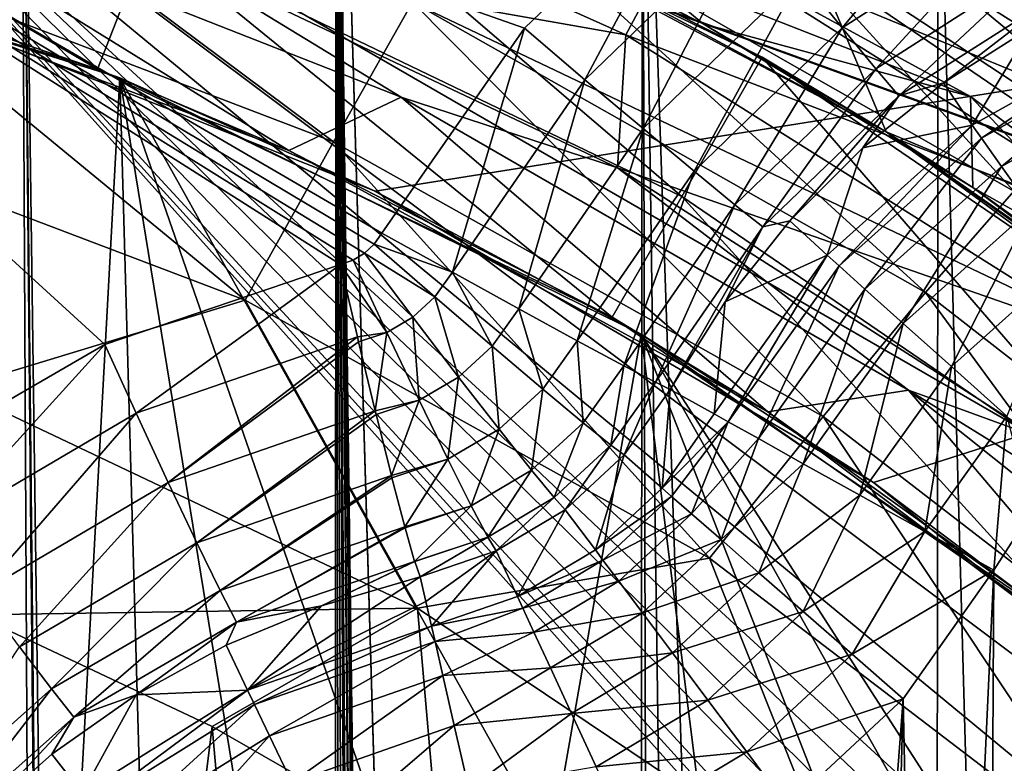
# Model space of a CAD drawing. Header units: metres. Extents: x -105 to 105, y -117 to 62.
# Tile 335 of 382: x 6.16 to 10.76, y 12.08 to 15.55. Entities that reach past the tile are written whole.
import ezdxf

# ---------------------------------------------------------------- set-up
doc = ezdxf.new("R2010")
doc.units = ezdxf.units.M
doc.layers.add('solid_509432_AD150_SW0001', color=7, linetype='CONTINUOUS')
doc.layers.add('solid_509432_AD150_SW0001_01', color=7, linetype='CONTINUOUS')

msp = doc.modelspace()

# ---------------------------------------------------------------- linework, layer by layer
at = {"layer": 'solid_509432_AD150_SW0001'}
for points in [[(90, 18.299999, -16.299999), (-53, -0.25, -16.299999), (-90, -0.25, -16.299999)], [(-90, 18.299999, -16.299999), (90, 18.299999, -16.299999), (-90, -0.25, -16.299999)]]:
    msp.add_3dface(points, dxfattribs=at)
at = {"layer": 'solid_509432_AD150_SW0001_01'}
for points in [[(1.560201, 19.454649, 71.878479), (0, -90.568039, 71.879997), (6.716792, -90.563103, 71.851799)], [(3.113525, 19.27993, 71.87394), (1.560201, 19.454649, 71.878479), (6.716792, -90.563103, 71.851799)], [(4.649279, 18.989752, 71.866493), (3.113525, 19.27993, 71.87394), (6.716792, -90.563103, 71.851799)], [(6.158848, 18.585764, 71.856293), (4.649279, 18.989752, 71.866493), (6.716792, -90.563103, 71.851799)], [(6.158848, 18.585764, 71.856293), (7.271198, -90.493584, 71.846954), (7.627426, -90.37117, 71.843636)], [(7.633742, 18.070267, 71.843575), (6.158848, 18.585764, 71.856293), (7.627426, -90.37117, 71.843636)], [(6.158848, 18.585764, 71.856293), (7.181343, -90.514397, 71.847771), (7.271198, -90.493584, 71.846954)], [(6.158848, 18.585764, 71.856293), (6.716792, -90.563103, 71.851799), (7.181343, -90.514397, 71.847771)], [(-47.909828, -0.25, -16.299999), (-53, -0.25, -16.299999), (90, 18.299999, -16.299999)], [(-42.814568, -0.25, -16.299999), (-47.909828, -0.25, -16.299999), (90, 18.299999, -16.299999)], [(-37.719303, -0.25, -16.299999), (-42.814568, -0.25, -16.299999), (90, 18.299999, -16.299999)], [(-32.624043, -0.25, -16.299999), (-37.719303, -0.25, -16.299999), (90, 18.299999, -16.299999)], [(-27.549141, -0.25, -16.299999), (-32.624043, -0.25, -16.299999), (90, 18.299999, -16.299999)], [(-23, -0.25, -16.299999), (-27.549141, -0.25, -16.299999), (90, 18.299999, -16.299999)], [(-22.841265, -0.250993, -16.299999), (-23, -0.25, -16.299999), (90, 18.299999, -16.299999)], [(-22.698387, -0.251749, -16.299999), (-22.841265, -0.250993, -16.299999), (90, 18.299999, -16.299999)], [(-10.890583, -0.25, -16.299999), (-22.698387, -0.251749, -16.299999), (90, 18.299999, -16.299999)], [(0, -0.25, -16.299999), (-10.890583, -0.25, -16.299999), (90, 18.299999, -16.299999)], [(10.890579, -0.25, -16.299999), (0, -0.25, -16.299999), (90, 18.299999, -16.299999)], [(7.633742, 18.070267, 71.843575), (7.627426, -90.37117, 71.843636), (7.795491, -90.288895, 71.842018)], [(7.633742, 18.070267, 71.843575), (9.022556, -88.007729, 71.829117), (9.022556, -28.755762, 71.829117)], [(9.065643, 17.446205, 71.828629), (7.633742, 18.070267, 71.843575), (9.022556, -28.755762, 71.829117)], [(7.633742, 18.070267, 71.843575), (8.98235, -88.533623, 71.829575), (9.022556, -88.007729, 71.829117)], [(7.633742, 18.070267, 71.843575), (8.979424, -88.551857, 71.829605), (8.98235, -88.533623, 71.829575)], [(7.633742, 18.070267, 71.843575), (8.859094, -89.033203, 71.830948), (8.979424, -88.551857, 71.829605)], [(7.633742, 18.070267, 71.843575), (8.663997, -89.454674, 71.833084), (8.859094, -89.033203, 71.830948)], [(7.633742, 18.070267, 71.843575), (8.615164, -89.533127, 71.833611), (8.663997, -89.454674, 71.833084)], [(7.633742, 18.070267, 71.843575), (8.384526, -89.830048, 71.83606), (8.615164, -89.533127, 71.833611)], [(7.633742, 18.070267, 71.843575), (8.252732, -89.962006, 71.837433), (8.384526, -89.830048, 71.83606)], [(7.633742, 18.070267, 71.843575), (8.034111, -90.139801, 71.839661), (8.252732, -89.962006, 71.837433)], [(7.633742, 18.070267, 71.843575), (7.795491, -90.288895, 71.842018), (8.034111, -90.139801, 71.839661)], [(7.714775, 14.424554, 2.10099), (7.655901, 14.404299, 2.099448), (2.711786, 17.542665, 1.969982)], [(6.555073, 14.031698, 2.070622), (2.711786, 17.542665, 1.969982), (7.655901, 14.404299, 2.099448)], [(7.768284, 14.45667, 2.102391), (7.714775, 14.424554, 2.10099), (2.711786, 17.542665, 1.969982)], [(7.813972, 14.49924, 2.103588), (7.768284, 14.45667, 2.102391), (2.711786, 17.542665, 1.969982)], [(7.849612, 14.550038, 2.104521), (7.813972, 14.49924, 2.103588), (2.711786, 17.542665, 1.969982)], [(8.514591, 15.506985, 2.121934), (7.849612, 14.550038, 2.104521), (2.711786, 17.542665, 1.969982)], [(9.354829, 16.313015, 2.143936), (8.514591, 15.506985, 2.121934), (2.711786, 17.542665, 1.969982)], [(6.555073, 14.031698, 2.070622), (5.550403, 13.449803, 2.044314), (2.711786, 17.542665, 1.969982)], [(9.178672, -26.460121, 71.827347), (9.065643, 17.446205, 71.828629), (9.022556, -28.755762, 71.829117)], [(10.412165, -22.032551, 71.812241), (10.446499, 16.71714, 71.81179), (9.065643, 17.446205, 71.828629)], [(9.644741, -24.204479, 71.821861), (10.412165, -22.032551, 71.812241), (9.065643, 17.446205, 71.828629)], [(9.178672, -26.460121, 71.827347), (9.644741, -24.204479, 71.821861), (9.065643, 17.446205, 71.828629)], [(9.874942, 15.804032, 46.700001), (12.313961, 14.141143, 46.700001), (12.016568, 17.402073, 46.700001)], [(56.523369, 17.273149, -13.4), (4.535146, 17.273149, -13.4), (53, -0.25, -13.4)], [(52.950596, -0.25, -13.4), (53, -0.25, -13.4), (4.535146, 17.273149, -13.4)], [(52.900997, -0.249998, -13.4), (52.950596, -0.25, -13.4), (4.535146, 17.273149, -13.4)], [(41.241299, -0.200349, -13.4), (52.900997, -0.249998, -13.4), (4.535146, 17.273149, -13.4)], [(34.703178, -0.138733, -13.4), (41.241299, -0.200349, -13.4), (4.535146, 17.273149, -13.4)], [(27.671181, -0.053889, -13.4), (34.703178, -0.138733, -13.4), (4.535146, 17.273149, -13.4)], [(25.500853, -0.025307, -13.4), (27.671181, -0.053889, -13.4), (4.535146, 17.273149, -13.4)], [(23.374996, 0.00235, -13.4), (25.500853, -0.025307, -13.4), (4.535146, 17.273149, -13.4)], [(22.756027, 0.002081, -13.4), (23.374996, 0.00235, -13.4), (4.535146, 17.273149, -13.4)], [(22.091089, -0.016663, -13.4), (22.756027, 0.002081, -13.4), (4.535146, 17.273149, -13.4)], [(21.366352, -0.05458, -13.4), (22.091089, -0.016663, -13.4), (4.535146, 17.273149, -13.4)], [(20.567993, -0.11237, -13.4), (21.366352, -0.05458, -13.4), (4.535146, 17.273149, -13.4)], [(20.325861, -0.121734, -13.4), (20.567993, -0.11237, -13.4), (4.535146, 17.273149, -13.4)], [(20.115334, -0.11237, -13.4), (20.325861, -0.121734, -13.4), (4.535146, 17.273149, -13.4)], [(4.535146, -0.11237, -13.4), (20.115334, -0.11237, -13.4), (4.535146, 17.273149, -13.4)], [(9.799389, 16.991014, 23.156494), (12.264682, 15.438186, 23.156494), (9.657463, 16.726107, 23.644501)], [(12.374805, 15.58847, 22.6145), (12.264682, 15.438186, 23.156494), (9.799389, 16.991014, 23.156494)], [(20.977657, 16.843361, 5.449319), (5.312888, 15.741001, 5.039123), (7.817541, 14.747072, 5.10471)], [(20.977657, 16.843361, 5.449319), (7.817541, 14.747072, 5.10471), (10.143833, 13.387584, 5.165626)], [(20.977657, 16.843361, 5.449319), (10.143833, 13.387584, 5.165626), (12.239046, 11.693393, 5.220491)], [(3.971971, 16.10247, 30.25), (6.52135, 15.316092, 30.25), (4.116577, 16.736179, 30.9)], [(6.52135, 15.316092, 30.25), (6.758844, 15.92115, 30.9), (4.116577, 16.736179, 30.9)], [(9.657463, 16.726107, 23.644501), (12.08705, 15.195767, 23.644501), (9.468493, 16.37339, 24.05481)], [(12.264682, 15.438186, 23.156494), (12.08705, 15.195767, 23.644501), (9.657463, 16.726107, 23.644501)], [(10.412165, -22.032551, 71.812241), (11.466784, -19.984238, 71.797813), (10.446499, 16.71714, 71.81179)], [(11.466784, -19.984238, 71.797813), (11.76857, 15.887227, 71.793434), (10.446499, 16.71714, 71.81179)], [(5.426307, 16.616261, 67.504913), (7.62264, 14.976953, 68.090065), (5.173686, 15.912693, 68.090065)], [(5.426307, 16.616261, 67.504913), (7.992754, 15.627878, 67.504913), (7.62264, 14.976953, 68.090065)], [(6.758844, 15.92115, 36.150002), (9.249976, 14.721484, 36.150002), (7.032841, 16.61931, 36.900002)], [(7.032841, 16.61931, 36.900002), (9.625024, 15.370975, 36.900002), (7.744907, 16.32325, 41.200001)], [(9.249976, 14.721484, 36.150002), (9.625024, 15.370975, 36.900002), (7.032841, 16.61931, 36.900002)], [(6.549634, 16.570032, 24.567322), (8.987995, 15.476523, 24.567322), (6.84023, 15.854606, 24.644537)], [(9.241664, 15.950006, 24.367479), (8.987995, 15.476523, 24.567322), (6.549634, 16.570032, 24.567322)], [(10.596581, 15.188556, 44.599998), (8.037219, 16.191874, 44.950001), (8.142098, 16.528803, 44.599998)], [(9.349907, 15.526816, 43.349998), (8.142098, 16.528803, 43.700001), (8.037219, 16.191874, 43.349998)], [(10.596581, 15.188556, 43.700001), (10.596581, 15.188556, 44.599998), (8.142098, 16.528803, 44.599998)], [(8.142098, 16.528803, 43.700001), (10.596581, 15.188556, 43.700001), (8.142098, 16.528803, 44.599998)], [(9.349907, 15.526816, 43.349998), (10.596581, 15.188556, 43.700001), (8.142098, 16.528803, 43.700001)], [(9.468493, 16.37339, 24.05481), (11.850541, 14.872995, 24.05481), (9.241664, 15.950006, 24.367479)], [(12.08705, 15.195767, 23.644501), (11.850541, 14.872995, 24.05481), (9.468493, 16.37339, 24.05481)], [(8.037219, 16.191874, 43.349998), (7.744907, 16.32325, 41.200001), (10.203392, 15.023397, 41.200001)], [(9.625024, 15.370975, 36.900002), (10.203392, 15.023397, 41.200001), (7.744907, 16.32325, 41.200001)], [(7.744944, 16.323233, 46.200001), (10.203322, 15.02344, 46.200001), (9.874942, 15.804032, 46.700001)], [(9.349907, 15.526816, 44.950001), (10.203322, 15.02344, 46.200001), (7.744944, 16.323233, 46.200001)], [(8.037219, 16.191874, 44.950001), (9.349907, 15.526816, 44.950001), (7.744944, 16.323233, 46.200001)], [(8.797491, 15.266515, 2.082825), (8.514591, 15.506985, 2.121934), (9.354829, 16.313015, 2.143936)], [(9.582386, 16.026787, 2.104793), (8.797491, 15.266515, 2.082825), (9.354829, 16.313015, 2.143936)], [(9.998055, 15.508104, 1.756806), (9.803177, 15.749505, 1.973017), (10.664214, 16.302473, 1.998682)], [(10.808034, 16.027571, 1.782491), (9.998055, 15.508104, 1.756806), (10.664214, 16.302473, 1.998682)], [(12.048242, 14.436134, 65.968987), (9.644455, 16.013882, 65.968987), (9.877193, 16.242016, 65.073494)], [(12.332382, 14.612059, 65.073494), (9.877193, 16.242016, 65.073494), (11.055873, 15.688563, 64.141678)], [(12.048242, 14.436134, 65.968987), (9.877193, 16.242016, 65.073494), (12.332382, 14.612059, 65.073494)], [(7.415138, 14.93694, 24.711823), (5.028978, 15.826935, 24.711823), (5.393326, 16.184732, 24.648998)], [(6.84023, 15.854606, 24.644537), (7.939051, 15.18561, 24.648998), (5.393326, 16.184732, 24.648998)], [(7.415138, 14.93694, 24.711823), (5.393326, 16.184732, 24.648998), (7.939051, 15.18561, 24.648998)], [(10.596581, 15.188556, 44.599998), (9.349907, 15.526816, 44.950001), (8.037219, 16.191874, 44.950001)], [(9.349907, 15.526816, 43.349998), (8.037219, 16.191874, 43.349998), (10.203392, 15.023397, 41.200001)], [(8.313517, 16.164839, 66.789299), (10.386692, 14.274139, 67.504913), (7.992754, 15.627878, 67.504913)], [(10.799475, 14.747008, 66.789299), (10.386692, 14.274139, 67.504913), (8.313517, 16.164839, 66.789299)], [(10.799475, 14.747008, 66.789299), (8.313517, 16.164839, 66.789299), (9.644455, 16.013882, 65.968987)], [(3.971971, 16.10247, 30.25), (5.028978, 15.826935, 24.711823), (6.52135, 15.316092, 30.25)], [(4.037329, 16.087421, 3.6), (6.625394, 15.274879, 3.6), (5.312888, 15.741001, 5.039123)], [(6.343625, 10.094157, 3.6), (6.625394, 15.274879, 3.6), (4.037329, 16.087421, 3.6)], [(6.087182, 9.417974, 3.6), (6.343625, 10.094157, 3.6), (4.037329, 16.087421, 3.6)], [(9.068473, 15.038048, 1.951042), (8.797491, 15.266515, 2.082825), (9.582386, 16.026787, 2.104793)], [(9.803177, 15.749505, 1.973017), (9.068473, 15.038048, 1.951042), (9.582386, 16.026787, 2.104793)], [(10.799475, 14.747008, 66.789299), (9.644455, 16.013882, 65.968987), (12.048242, 14.436134, 65.968987)], [(10.154633, 15.317927, 1.469902), (9.998055, 15.508104, 1.756806), (10.808034, 16.027571, 1.782491)], [(10.924619, 15.810541, 1.495611), (10.154633, 15.317927, 1.469902), (10.808034, 16.027571, 1.782491)], [(5.173686, 15.912693, 68.090065), (7.211301, 14.237926, 68.523697), (4.893108, 15.116075, 68.523697)], [(5.173686, 15.912693, 68.090065), (7.62264, 14.976953, 68.090065), (7.211301, 14.237926, 68.523697)], [(6.52135, 15.316092, 30.25), (8.925, 14.158553, 30.25), (6.758844, 15.92115, 30.9)], [(9.249976, 14.721484, 30.9), (9.249976, 14.721484, 36.150002), (6.758844, 15.92115, 36.150002)], [(6.758844, 15.92115, 30.9), (9.249976, 14.721484, 30.9), (6.758844, 15.92115, 36.150002)], [(8.925, 14.158553, 30.25), (9.249976, 14.721484, 30.9), (6.758844, 15.92115, 30.9)], [(9.241664, 15.950006, 24.367479), (11.566647, 14.485555, 24.367479), (8.987995, 15.476523, 24.567322)], [(11.850541, 14.872995, 24.05481), (11.566647, 14.485555, 24.367479), (9.241664, 15.950006, 24.367479)], [(6.52135, 15.316092, 30.25), (5.028978, 15.826935, 24.711823), (7.415138, 14.93694, 24.711823)], [(6.84023, 15.854606, 24.644537), (8.949389, 14.854803, 24.644537), (7.939051, 15.18561, 24.648998)], [(8.987995, 15.476523, 24.567322), (8.949389, 14.854803, 24.644537), (6.84023, 15.854606, 24.644537)], [(10.203322, 15.02344, 46.200001), (12.313961, 14.141143, 46.700001), (9.874942, 15.804032, 46.700001)], [(10.26296, 15.191061, 1.130537), (10.154633, 15.317927, 1.469902), (10.924619, 15.810541, 1.495611)], [(11.006559, 15.66518, 1.156276), (10.26296, 15.191061, 1.130537), (10.924619, 15.810541, 1.495611)], [(6.625394, 15.274879, 3.6), (7.817541, 14.747072, 5.10471), (5.312888, 15.741001, 5.039123)], [(9.306756, 14.839394, 1.73482), (9.068473, 15.038048, 1.951042), (9.803177, 15.749505, 1.973017)], [(9.998055, 15.508104, 1.756806), (9.306756, 14.839394, 1.73482), (9.803177, 15.749505, 1.973017)], [(11.006559, 15.66518, 1.156276), (10.470681, 15.251592, 0.767616), (10.26296, 15.191061, 1.130537)], [(11.006559, 15.66518, 1.156276), (10.878675, 15.510654, 0.781964), (10.470681, 15.251592, 0.767616)], [(7.992754, 15.627878, 67.504913), (9.909418, 13.694908, 68.090065), (7.62264, 14.976953, 68.090065)], [(7.992754, 15.627878, 67.504913), (10.386692, 14.274139, 67.504913), (9.909418, 13.694908, 68.090065)], [(8.178223, 14.367799, 2.065538), (7.849612, 14.550038, 2.104521), (8.514591, 15.506985, 2.121934)], [(8.797491, 15.266515, 2.082825), (8.178223, 14.367799, 2.065538), (8.514591, 15.506985, 2.121934)], [(9.497195, 14.683178, 1.447901), (9.306756, 14.839394, 1.73482), (9.998055, 15.508104, 1.756806)], [(9.349907, 15.526816, 44.950001), (10.607891, 14.763473, 44.950001), (10.203322, 15.02344, 46.200001)], [(10.596581, 15.188556, 44.599998), (10.607891, 14.763473, 44.950001), (9.349907, 15.526816, 44.950001)], [(10.607891, 14.763473, 43.349998), (10.596581, 15.188556, 43.700001), (9.349907, 15.526816, 43.349998)], [(10.607891, 14.763473, 43.349998), (9.349907, 15.526816, 43.349998), (10.203392, 15.023397, 41.200001)], [(10.154633, 15.317927, 1.469902), (9.497195, 14.683178, 1.447901), (9.998055, 15.508104, 1.756806)], [(10.470681, 15.251592, 0.767616), (10.878675, 15.510654, 0.781964), (10.605268, 15.054166, -2.267689)], [(10.878675, 15.510654, 0.781964), (11.39894, 15.497602, -2.267689), (10.605268, 15.054166, -2.267689)], [(10.648559, 14.993532, -2.630746), (10.605268, 15.054166, -2.267689), (11.39894, 15.497602, -2.267689)], [(11.427883, 15.428951, -2.630746), (10.648559, 14.993532, -2.630746), (11.39894, 15.497602, -2.267689)], [(8.987995, 15.476523, 24.567322), (11.24916, 14.052269, 24.567322), (8.949389, 14.854803, 24.644537)], [(11.566647, 14.485555, 24.367479), (11.24916, 14.052269, 24.567322), (8.987995, 15.476523, 24.567322)], [(10.742841, 14.861476, -2.96602), (10.648559, 14.993532, -2.630746), (11.427883, 15.428951, -2.630746)], [(11.490918, 15.279436, -2.96602), (10.742841, 14.861476, -2.96602), (11.427883, 15.428951, -2.630746)], [(9.249976, 14.721484, 36.150002), (11.534538, 13.163901, 36.150002), (9.625024, 15.370975, 36.900002)], [(9.625024, 15.370975, 36.900002), (12.002147, 13.750282, 36.900002), (10.203392, 15.023397, 41.200001)], [(11.534538, 13.163901, 36.150002), (12.002147, 13.750282, 36.900002), (9.625024, 15.370975, 36.900002)], [(6.52135, 15.316092, 30.25), (7.415138, 14.93694, 24.711823), (8.925, 14.158553, 30.25)], [(9.627688, 14.579329, 1.10852), (9.497195, 14.683178, 1.447901), (10.154633, 15.317927, 1.469902)], [(10.26296, 15.191061, 1.130537), (9.627688, 14.579329, 1.10852), (10.154633, 15.317927, 1.469902)], [(6.343625, 10.094157, 3.6), (6.754485, 10.689383, 3.6), (6.625394, 15.274879, 3.6)], [(6.625394, 15.274879, 3.6), (9.060284, 14.079653, 3.6), (7.817541, 14.747072, 5.10471)], [(8.638337, 11.67812, 3.6), (9.060284, 14.079653, 3.6), (6.625394, 15.274879, 3.6)], [(7.936197, 11.505054, 3.6), (8.638337, 11.67812, 3.6), (6.625394, 15.274879, 3.6)], [(7.29579, 11.16894, 3.6), (7.936197, 11.505054, 3.6), (6.625394, 15.274879, 3.6)], [(6.754485, 10.689383, 3.6), (7.29579, 11.16894, 3.6), (6.625394, 15.274879, 3.6)], [(8.488774, 14.196959, 1.93374), (8.178223, 14.367799, 2.065538), (8.797491, 15.266515, 2.082825)], [(9.068473, 15.038048, 1.951042), (8.488774, 14.196959, 1.93374), (8.797491, 15.266515, 2.082825)], [(10.882218, 14.666258, -3.250977), (10.742841, 14.861476, -2.96602), (11.490918, 15.279436, -2.96602)], [(10.094006, 14.949209, 0.754363), (10.470681, 15.251592, 0.767616), (10.605268, 15.054166, -2.267689)], [(10.26296, 15.191061, 1.130537), (10.470681, 15.251592, 0.767616), (10.094006, 14.949209, 0.754363)], [(9.650484, 13.716347, 24.711823), (7.415138, 14.93694, 24.711823), (7.939051, 15.18561, 24.648998)], [(8.949389, 14.854803, 24.644537), (10.307431, 13.818225, 24.648998), (7.939051, 15.18561, 24.648998)], [(9.650484, 13.716347, 24.711823), (7.939051, 15.18561, 24.648998), (10.307431, 13.818225, 24.648998)], [(10.26296, 15.191061, 1.130537), (9.753213, 14.607285, 0.742371), (9.627688, 14.579329, 1.10852)], [(10.26296, 15.191061, 1.130537), (10.094006, 14.949209, 0.754363), (9.753213, 14.607285, 0.742371)], [(12.835219, 13.512736, 44.599998), (10.607891, 14.763473, 44.950001), (10.596581, 15.188556, 44.599998)], [(12.835219, 13.512736, 43.700001), (12.835219, 13.512736, 44.599998), (10.596581, 15.188556, 44.599998)], [(10.596581, 15.188556, 43.700001), (12.835219, 13.512736, 43.700001), (10.596581, 15.188556, 44.599998)], [(11.80384, 13.90631, 43.349998), (12.835219, 13.512736, 43.700001), (10.596581, 15.188556, 43.700001)], [(11.80384, 13.90631, 43.349998), (10.596581, 15.188556, 43.700001), (10.607891, 14.763473, 43.349998)], [(4.893108, 15.116075, 68.523697), (7.211301, 14.237926, 68.523697), (5.853541, 13.826371, 68.790207)], [(8.7612, 14.048557, 1.717497), (8.488774, 14.196959, 1.93374), (9.068473, 15.038048, 1.951042)], [(9.306756, 14.839394, 1.73482), (8.7612, 14.048557, 1.717497), (9.068473, 15.038048, 1.951042)], [(10.094006, 14.949209, 0.754363), (10.605268, 15.054166, -2.267689), (9.928132, 14.447507, -2.267689)], [(9.983663, 14.39784, -2.630746), (9.928132, 14.447507, -2.267689), (10.605268, 15.054166, -2.267689)], [(10.648559, 14.993532, -2.630746), (9.983663, 14.39784, -2.630746), (10.605268, 15.054166, -2.267689)], [(10.104605, 14.289668, -2.96602), (9.983663, 14.39784, -2.630746), (10.648559, 14.993532, -2.630746)], [(10.742841, 14.861476, -2.96602), (10.104605, 14.289668, -2.96602), (10.648559, 14.993532, -2.630746)], [(10.203322, 15.02344, 46.200001), (12.448967, 13.382837, 46.200001), (12.313961, 14.141143, 46.700001)], [(11.80384, 13.90631, 44.950001), (12.448967, 13.382837, 46.200001), (10.203322, 15.02344, 46.200001)], [(10.607891, 14.763473, 44.950001), (11.80384, 13.90631, 44.950001), (10.203322, 15.02344, 46.200001)], [(10.607891, 14.763473, 43.349998), (10.203392, 15.023397, 41.200001), (12.448928, 13.382871, 41.200001)], [(12.002147, 13.750282, 36.900002), (12.448928, 13.382871, 41.200001), (10.203392, 15.023397, 41.200001)], [(7.62264, 14.976953, 68.090065), (9.378471, 13.034373, 68.523697), (7.211301, 14.237926, 68.523697)], [(7.62264, 14.976953, 68.090065), (9.909418, 13.694908, 68.090065), (9.378471, 13.034373, 68.523697)], [(9.753213, 14.607285, 0.742371), (10.094006, 14.949209, 0.754363), (9.928132, 14.447507, -2.267689)], [(8.925, 14.158553, 30.25), (7.415138, 14.93694, 24.711823), (9.650484, 13.716347, 24.711823)], [(8.949389, 14.854803, 24.644537), (10.915544, 13.59697, 24.644537), (10.307431, 13.818225, 24.648998)], [(11.24916, 14.052269, 24.567322), (10.915544, 13.59697, 24.644537), (8.949389, 14.854803, 24.644537)], [(10.283392, 14.129759, -3.250977), (10.104605, 14.289668, -2.96602), (10.742841, 14.861476, -2.96602)], [(10.882218, 14.666258, -3.250977), (10.283392, 14.129759, -3.250977), (10.742841, 14.861476, -2.96602)], [(8.978185, 13.932029, 1.43055), (8.7612, 14.048557, 1.717497), (9.306756, 14.839394, 1.73482)], [(9.497195, 14.683178, 1.447901), (8.978185, 13.932029, 1.43055), (9.306756, 14.839394, 1.73482)], [(12.835219, 13.512736, 44.599998), (11.80384, 13.90631, 44.950001), (10.607891, 14.763473, 44.950001)], [(11.80384, 13.90631, 43.349998), (10.607891, 14.763473, 43.349998), (12.448928, 13.382871, 41.200001)], [(9.060284, 14.079653, 3.6), (10.143833, 13.387584, 5.165626), (7.817541, 14.747072, 5.10471)], [(8.925, 14.158553, 30.25), (11.129282, 12.655701, 30.25), (9.249976, 14.721484, 30.9)], [(11.534538, 13.163901, 30.9), (11.534538, 13.163901, 36.150002), (9.249976, 14.721484, 36.150002)], [(9.249976, 14.721484, 30.9), (11.534538, 13.163901, 30.9), (9.249976, 14.721484, 36.150002)], [(11.129282, 12.655701, 30.25), (11.534538, 13.163901, 30.9), (9.249976, 14.721484, 30.9)], [(10.799475, 14.747008, 66.789299), (12.556452, 12.584261, 67.504913), (10.386692, 14.274139, 67.504913)], [(9.125937, 13.854777, 1.091138), (8.978185, 13.932029, 1.43055), (9.497195, 14.683178, 1.447901)], [(9.627688, 14.579329, 1.10852), (9.125937, 13.854777, 1.091138), (9.497195, 14.683178, 1.447901)], [(10.509001, 13.927973, -3.468048), (10.283392, 14.129759, -3.250977), (10.882218, 14.666258, -3.250977)], [(11.058095, 14.419917, -3.468048), (10.509001, 13.927973, -3.468048), (10.882218, 14.666258, -3.250977)], [(9.627688, 14.579329, 1.10852), (9.194928, 13.821765, 0.722723), (9.125937, 13.854777, 1.091138)], [(9.627688, 14.579329, 1.10852), (9.452245, 14.229841, 0.731771), (9.194928, 13.821765, 0.722723)], [(9.452245, 14.229841, 0.731771), (9.753213, 14.607285, 0.742371), (9.928132, 14.447507, -2.267689)], [(9.627688, 14.579329, 1.10852), (9.753213, 14.607285, 0.742371), (9.452245, 14.229841, 0.731771)], [(8.178223, 14.367799, 2.065538), (7.813972, 14.49924, 2.103588), (7.849612, 14.550038, 2.104521)], [(8.097104, 14.253546, 2.06361), (7.768284, 14.45667, 2.102391), (7.813972, 14.49924, 2.103588)], [(8.097104, 14.253546, 2.06361), (7.813972, 14.49924, 2.103588), (8.178223, 14.367799, 2.065538)], [(7.993747, 14.158602, 2.061153), (7.714775, 14.424554, 2.10099), (7.768284, 14.45667, 2.102391)], [(8.097104, 14.253546, 2.06361), (7.993747, 14.158602, 2.061153), (7.768284, 14.45667, 2.102391)], [(9.452245, 14.229841, 0.731771), (9.928132, 14.447507, -2.267689), (9.400481, 13.707146, -2.267689)], [(9.46555, 13.670861, -2.630746), (9.400481, 13.707146, -2.267689), (9.928132, 14.447507, -2.267689)], [(9.983663, 14.39784, -2.630746), (9.46555, 13.670861, -2.630746), (9.928132, 14.447507, -2.267689)], [(6.702543, 13.710313, 2.032268), (6.555073, 14.031698, 2.070622), (7.655901, 14.404299, 2.099448)], [(7.734736, 14.06717, 2.061051), (6.702543, 13.710313, 2.032268), (7.655901, 14.404299, 2.099448)], [(7.873012, 14.087445, 2.058283), (7.655901, 14.404299, 2.099448), (7.714775, 14.424554, 2.10099)], [(7.873012, 14.087445, 2.058283), (7.734736, 14.06717, 2.061051), (7.655901, 14.404299, 2.099448)], [(7.993747, 14.158602, 2.061153), (7.873012, 14.087445, 2.058283), (7.714775, 14.424554, 2.10099)], [(9.983663, 14.39784, -2.630746), (9.607266, 13.591839, -2.96602), (9.46555, 13.670861, -2.630746)], [(10.104605, 14.289668, -2.96602), (9.607266, 13.591839, -2.96602), (9.983663, 14.39784, -2.630746)], [(10.767519, 13.696751, -3.603846), (10.509001, 13.927973, -3.468048), (11.058095, 14.419917, -3.468048)], [(8.097104, 14.253546, 2.06361), (8.178223, 14.367799, 2.065538), (8.364896, 14.023445, 1.931439)], [(8.364896, 14.023445, 1.931439), (8.178223, 14.367799, 2.065538), (8.488774, 14.196959, 1.93374)], [(8.097104, 14.253546, 2.06361), (8.207511, 13.879263, 1.928285), (7.993747, 14.158602, 2.061153)], [(8.097104, 14.253546, 2.06361), (8.364896, 14.023445, 1.931439), (8.207511, 13.879263, 1.928285)], [(10.104605, 14.289668, -2.96602), (9.816764, 13.475019, -3.250977), (9.607266, 13.591839, -2.96602)], [(10.283392, 14.129759, -3.250977), (9.816764, 13.475019, -3.250977), (10.104605, 14.289668, -2.96602)], [(10.386692, 14.274139, 67.504913), (11.985366, 12.093836, 68.090065), (9.909418, 13.694908, 68.090065)], [(10.386692, 14.274139, 67.504913), (12.556452, 12.584261, 67.504913), (11.985366, 12.093836, 68.090065)], [(7.211301, 14.237926, 68.523697), (8.015738, 12.800318, 68.790207), (5.853541, 13.826371, 68.790207)], [(7.211301, 14.237926, 68.523697), (9.378471, 13.034373, 68.523697), (8.015738, 12.800318, 68.790207)], [(9.452245, 14.229841, 0.731771), (9.400481, 13.707146, -2.267689), (9.194928, 13.821765, 0.722723)], [(7.993747, 14.158602, 2.061153), (8.023777, 13.771368, 1.924603), (7.873012, 14.087445, 2.058283)], [(7.993747, 14.158602, 2.061153), (8.207511, 13.879263, 1.928285), (8.023777, 13.771368, 1.924603)], [(8.364896, 14.023445, 1.931439), (8.488774, 14.196959, 1.93374), (8.600363, 13.823394, 1.715424)], [(8.600363, 13.823394, 1.715424), (8.488774, 14.196959, 1.93374), (8.7612, 14.048557, 1.717497)], [(8.925, 14.158553, 30.25), (9.650484, 13.716347, 24.711823), (11.129282, 12.655701, 30.25)], [(10.283392, 14.129759, -3.250977), (10.081125, 13.327608, -3.468048), (9.816764, 13.475019, -3.250977)], [(10.509001, 13.927973, -3.468048), (10.081125, 13.327608, -3.468048), (10.283392, 14.129759, -3.250977)], [(6.852183, 13.38779, 1.901102), (6.702543, 13.710313, 2.032268), (7.734736, 14.06717, 2.061051)], [(7.740438, 14.043141, 2.055131), (6.852183, 13.38779, 1.901102), (7.734736, 14.06717, 2.061051)], [(7.873012, 14.087445, 2.058283), (7.740438, 14.043141, 2.055131), (7.734736, 14.06717, 2.061051)], [(7.873012, 14.087445, 2.058283), (7.817973, 13.721498, 1.929888), (7.740438, 14.043141, 2.055131)], [(7.873012, 14.087445, 2.058283), (8.023777, 13.771368, 1.924603), (7.817973, 13.721498, 1.929888)], [(8.638337, 11.67812, 3.6), (9.361663, 11.67812, 3.6), (9.060284, 14.079653, 3.6)], [(9.060284, 14.079653, 3.6), (11.286004, 12.529267, 3.6), (10.143833, 13.387584, 5.165626)], [(11.245516, 10.689383, 3.6), (11.286004, 12.529267, 3.6), (9.060284, 14.079653, 3.6)], [(10.70421, 11.16894, 3.6), (11.245516, 10.689383, 3.6), (9.060284, 14.079653, 3.6)], [(10.063803, 11.505054, 3.6), (10.70421, 11.16894, 3.6), (9.060284, 14.079653, 3.6)], [(9.361663, 11.67812, 3.6), (10.063803, 11.505054, 3.6), (9.060284, 14.079653, 3.6)], [(5.761894, 13.158035, 2.006069), (5.550403, 13.449803, 2.044314), (6.555073, 14.031698, 2.070622)], [(6.702543, 13.710313, 2.032268), (5.761894, 13.158035, 2.006069), (6.555073, 14.031698, 2.070622)], [(7.740438, 14.043141, 2.055131), (7.817973, 13.721498, 1.929888), (6.852183, 13.38779, 1.901102)], [(8.364896, 14.023445, 1.931439), (8.396143, 13.636205, 1.712136), (8.207511, 13.879263, 1.928285)], [(8.364896, 14.023445, 1.931439), (8.600363, 13.823394, 1.715424), (8.396143, 13.636205, 1.712136)], [(8.600363, 13.823394, 1.715424), (8.7612, 14.048557, 1.717497), (8.78863, 13.66603, 1.429209)], [(8.78863, 13.66603, 1.429209), (8.7612, 14.048557, 1.717497), (8.978185, 13.932029, 1.43055)], [(8.78863, 13.66603, 1.429209), (8.978185, 13.932029, 1.43055), (8.917808, 13.561294, 1.090873)], [(8.917808, 13.561294, 1.090873), (8.978185, 13.932029, 1.43055), (9.125937, 13.854777, 1.091138)], [(10.509001, 13.927973, -3.468048), (10.384049, 13.158693, -3.603846), (10.081125, 13.327608, -3.468048)], [(10.767519, 13.696751, -3.603846), (10.384049, 13.158693, -3.603846), (10.509001, 13.927973, -3.468048)], [(8.207511, 13.879263, 1.928285), (8.157701, 13.496081, 1.7083), (8.023777, 13.771368, 1.924603)], [(8.207511, 13.879263, 1.928285), (8.396143, 13.636205, 1.712136), (8.157701, 13.496081, 1.7083)], [(8.917808, 13.561294, 1.090873), (9.125937, 13.854777, 1.091138), (8.979734, 13.5158, 0.721789)], [(9.125937, 13.854777, 1.091138), (9.194928, 13.821765, 0.722723), (8.979734, 13.5158, 0.721789)], [(5.853541, 13.826371, 68.790207), (8.015738, 12.800318, 68.790207), (5.950546, 12.76951, 68.879997)], [(8.600363, 13.823394, 1.715424), (8.547791, 13.444701, 1.426289), (8.396143, 13.636205, 1.712136)], [(8.600363, 13.823394, 1.715424), (8.78863, 13.66603, 1.429209), (8.547791, 13.444701, 1.426289)], [(8.979734, 13.5158, 0.721789), (9.194928, 13.821765, 0.722723), (9.157072, 13.361182, -2.267689)], [(9.157072, 13.361182, -2.267689), (9.194928, 13.821765, 0.722723), (9.400481, 13.707146, -2.267689)], [(11.689239, 12.190152, 24.711823), (9.650484, 13.716347, 24.711823), (10.307431, 13.818225, 24.648998)], [(11.934113, 12.813334, 24.644154), (12.44556, 12.113124, 24.648998), (10.307431, 13.818225, 24.648998)], [(11.689239, 12.190152, 24.711823), (10.307431, 13.818225, 24.648998), (12.44556, 12.113124, 24.648998)], [(10.915544, 13.59697, 24.644537), (11.934113, 12.813334, 24.644154), (10.307431, 13.818225, 24.648998)], [(8.023777, 13.771368, 1.924603), (7.822168, 13.704383, 1.920564), (7.817973, 13.721498, 1.929888)], [(8.023777, 13.771368, 1.924603), (7.89337, 13.41941, 1.713833), (7.822168, 13.704383, 1.920564)], [(8.023777, 13.771368, 1.924603), (8.157701, 13.496081, 1.7083), (7.89337, 13.41941, 1.713833)], [(5.971987, 12.8712, 1.874889), (5.761894, 13.158035, 2.006069), (6.702543, 13.710313, 2.032268)], [(6.852183, 13.38779, 1.901102), (5.971987, 12.8712, 1.874889), (6.702543, 13.710313, 2.032268)], [(6.985404, 13.106388, 1.685043), (6.852183, 13.38779, 1.901102), (7.817973, 13.721498, 1.929888)], [(7.822168, 13.704383, 1.920564), (6.985404, 13.106388, 1.685043), (7.817973, 13.721498, 1.929888)], [(7.822168, 13.704383, 1.920564), (7.89337, 13.41941, 1.713833), (6.985404, 13.106388, 1.685043)], [(9.46555, 13.670861, -2.630746), (9.157072, 13.361182, -2.267689), (9.400481, 13.707146, -2.267689)], [(11.129282, 12.655701, 30.25), (9.650484, 13.716347, 24.711823), (11.689239, 12.190152, 24.711823)], [(8.78863, 13.66603, 1.429209), (8.652925, 13.316785, 1.088704), (8.547791, 13.444701, 1.426289)], [(8.78863, 13.66603, 1.429209), (8.917808, 13.561294, 1.090873), (8.652925, 13.316785, 1.088704)], [(9.46555, 13.670861, -2.630746), (9.201335, 13.322551, -2.581399), (9.157072, 13.361182, -2.267689)], [(9.46555, 13.670861, -2.630746), (9.2946, 13.241152, -2.875578), (9.201335, 13.322551, -2.581399)], [(9.46555, 13.670861, -2.630746), (9.607266, 13.591839, -2.96602), (9.2946, 13.241152, -2.875578)], [(9.909418, 13.694908, 68.090065), (11.349234, 11.530623, 68.523697), (9.378471, 13.034373, 68.523697)], [(9.909418, 13.694908, 68.090065), (11.985366, 12.093836, 68.090065), (11.349234, 11.530623, 68.523697)], [(10.767519, 13.696751, -3.603846), (10.706532, 12.978872, -3.65), (10.384049, 13.158693, -3.603846)], [(10.767519, 13.696751, -3.603846), (10.881927, 13.252187, -3.65), (10.706532, 12.978872, -3.65)], [(8.396143, 13.636205, 1.712136), (8.266419, 13.278776, 1.422881), (8.157701, 13.496081, 1.7083)], [(8.396143, 13.636205, 1.712136), (8.547791, 13.444701, 1.426289), (8.266419, 13.278776, 1.422881)], [(8.917808, 13.561294, 1.090873), (8.704941, 13.260493, 0.720594), (8.652925, 13.316785, 1.088704)], [(8.917808, 13.561294, 1.090873), (8.979734, 13.5158, 0.721789), (8.704941, 13.260493, 0.720594)], [(9.607266, 13.591839, -2.96602), (9.432646, 13.12067, -3.136908), (9.2946, 13.241152, -2.875578)], [(9.607266, 13.591839, -2.96602), (9.816764, 13.475019, -3.250977), (9.432646, 13.12067, -3.136908)], [(8.704941, 13.260493, 0.720594), (8.979734, 13.5158, 0.721789), (8.846191, 13.072453, -2.267689)], [(8.979734, 13.5158, 0.721789), (9.157072, 13.361182, -2.267689), (8.846191, 13.072453, -2.267689)], [(8.157701, 13.496081, 1.7083), (7.896021, 13.409034, 1.704093), (7.89337, 13.41941, 1.713833)], [(8.157701, 13.496081, 1.7083), (7.956116, 13.180189, 1.426678), (7.896021, 13.409034, 1.704093)], [(8.157701, 13.496081, 1.7083), (8.266419, 13.278776, 1.422881), (7.956116, 13.180189, 1.426678)], [(9.816764, 13.475019, -3.250977), (9.609222, 12.96656, -3.353557), (9.432646, 13.12067, -3.136908)], [(9.816764, 13.475019, -3.250977), (10.081125, 13.327608, -3.468048), (9.609222, 12.96656, -3.353557)], [(8.547791, 13.444701, 1.426289), (8.343145, 13.133023, 1.086171), (8.266419, 13.278776, 1.422881)], [(8.547791, 13.444701, 1.426289), (8.652925, 13.316785, 1.088704), (8.343145, 13.133023, 1.086171)], [(6.157687, 12.621305, 1.65881), (5.971987, 12.8712, 1.874889), (6.852183, 13.38779, 1.901102)], [(6.985404, 13.106388, 1.685043), (6.157687, 12.621305, 1.65881), (6.852183, 13.38779, 1.901102)], [(7.093705, 12.884068, 1.397882), (6.985404, 13.106388, 1.685043), (7.89337, 13.41941, 1.713833)], [(7.896021, 13.409034, 1.704093), (7.093705, 12.884068, 1.397882), (7.89337, 13.41941, 1.713833)], [(7.896021, 13.409034, 1.704093), (7.956116, 13.180189, 1.426678), (7.093705, 12.884068, 1.397882)], [(11.286004, 12.529267, 3.6), (12.239046, 11.693393, 5.220491), (10.143833, 13.387584, 5.165626)], [(9.201335, 13.322551, -2.581399), (8.846191, 13.072453, -2.267689), (9.157072, 13.361182, -2.267689)], [(8.652925, 13.316785, 1.088704), (8.383086, 13.067923, 0.719194), (8.343145, 13.133023, 1.086171)], [(8.652925, 13.316785, 1.088704), (8.704941, 13.260493, 0.720594), (8.383086, 13.067923, 0.719194)], [(8.881451, 13.02546, -2.581399), (8.846191, 13.072453, -2.267689), (9.201335, 13.322551, -2.581399)], [(8.881451, 13.02546, -2.581399), (9.201335, 13.322551, -2.581399), (9.2946, 13.241152, -2.875578)], [(10.081125, 13.327608, -3.468048), (9.816335, 12.785799, -3.515716), (9.609222, 12.96656, -3.353557)], [(10.081125, 13.327608, -3.468048), (10.384049, 13.158693, -3.603846), (9.816335, 12.785799, -3.515716)], [(8.266419, 13.278776, 1.422881), (7.957417, 13.17541, 1.419143), (7.956116, 13.180189, 1.426678)], [(8.266419, 13.278776, 1.422881), (8.002205, 13.019105, 1.086753), (7.957417, 13.17541, 1.419143)], [(8.266419, 13.278776, 1.422881), (8.343145, 13.133023, 1.086171), (8.002205, 13.019105, 1.086753)], [(8.383086, 13.067923, 0.719194), (8.704941, 13.260493, 0.720594), (8.482056, 12.854699, -2.267689)], [(8.704941, 13.260493, 0.720594), (8.846191, 13.072453, -2.267689), (8.482056, 12.854699, -2.267689)], [(8.955747, 12.926443, -2.875578), (8.881451, 13.02546, -2.581399), (9.2946, 13.241152, -2.875578)], [(8.955747, 12.926443, -2.875578), (9.2946, 13.241152, -2.875578), (9.432646, 13.12067, -3.136908)], [(10.670697, 6.674098, -3.65), (10.706532, 12.978872, -3.65), (10.881927, 13.252187, -3.65)], [(10.909168, 6.897062, -3.65), (10.670697, 6.674098, -3.65), (10.881927, 13.252187, -3.65)], [(7.170171, 12.735023, 1.05795), (7.093705, 12.884068, 1.397882), (7.956116, 13.180189, 1.426678)], [(7.957417, 13.17541, 1.419143), (7.170171, 12.735023, 1.05795), (7.956116, 13.180189, 1.426678)], [(7.957417, 13.17541, 1.419143), (8.002205, 13.019105, 1.086753), (7.170171, 12.735023, 1.05795)], [(10.384049, 13.158693, -3.603846), (10.044606, 12.586571, -3.616045), (9.816335, 12.785799, -3.515716)], [(10.384049, 13.158693, -3.603846), (10.706532, 12.978872, -3.65), (10.044606, 12.586571, -3.616045)], [(6.307142, 12.424303, 1.371624), (6.157687, 12.621305, 1.65881), (6.985404, 13.106388, 1.685043)], [(7.093705, 12.884068, 1.397882), (6.307142, 12.424303, 1.371624), (6.985404, 13.106388, 1.685043)], [(8.343145, 13.133023, 1.086171), (8.002547, 13.018003, 1.083388), (8.002205, 13.019105, 1.086753)], [(8.343145, 13.133023, 1.086171), (8.028615, 12.946574, 0.717652), (8.002547, 13.018003, 1.083388)], [(8.343145, 13.133023, 1.086171), (8.383086, 13.067923, 0.719194), (8.028615, 12.946574, 0.717652)], [(9.065714, 12.779883, -3.136908), (8.955747, 12.926443, -2.875578), (9.432646, 13.12067, -3.136908)], [(9.065714, 12.779883, -3.136908), (9.432646, 13.12067, -3.136908), (9.609222, 12.96656, -3.353557)], [(8.383086, 13.067923, 0.719194), (8.054811, 12.832056, -0.775018), (8.028615, 12.946574, 0.717652)], [(8.383086, 13.067923, 0.719194), (8.081006, 12.717539, -2.267689), (8.054811, 12.832056, -0.775018)], [(8.383086, 13.067923, 0.719194), (8.482056, 12.854699, -2.267689), (8.081006, 12.717539, -2.267689)], [(8.881451, 13.02546, -2.581399), (8.482056, 12.854699, -2.267689), (8.846191, 13.072453, -2.267689)], [(8.002205, 13.019105, 1.086753), (7.567128, 12.812508, 0.701406), (7.170171, 12.735023, 1.05795)], [(8.002547, 13.018003, 1.083388), (7.567128, 12.812508, 0.701406), (8.002205, 13.019105, 1.086753)], [(8.002547, 13.018003, 1.083388), (8.028615, 12.946574, 0.717652), (7.567128, 12.812508, 0.701406)], [(9.378471, 13.034373, 68.523697), (10.003408, 11.467257, 68.790207), (8.015738, 12.800318, 68.790207)], [(8.50677, 12.8014, -2.581399), (8.482056, 12.854699, -2.267689), (8.881451, 13.02546, -2.581399)], [(8.50677, 12.8014, -2.581399), (8.881451, 13.02546, -2.581399), (8.955747, 12.926443, -2.875578)], [(9.378471, 13.034373, 68.523697), (11.349234, 11.530623, 68.523697), (10.003408, 11.467257, 68.790207)], [(9.206374, 12.592418, -3.353557), (9.065714, 12.779883, -3.136908), (9.609222, 12.96656, -3.353557)], [(9.206374, 12.592418, -3.353557), (9.609222, 12.96656, -3.353557), (9.816335, 12.785799, -3.515716)], [(10.044606, 12.586571, -3.616045), (10.706532, 12.978872, -3.65), (10.283702, 12.377898, -3.65)], [(10.406547, 6.482539, -3.65), (10.283702, 12.377898, -3.65), (10.706532, 12.978872, -3.65)], [(10.670697, 6.674098, -3.65), (10.406547, 6.482539, -3.65), (10.706532, 12.978872, -3.65)], [(8.028615, 12.946574, 0.717652), (8.054811, 12.832056, -0.775018), (7.222517, 12.418296, -2.267689)], [(7.567128, 12.812508, 0.701406), (8.028615, 12.946574, 0.717652), (7.222517, 12.418296, -2.267689)], [(8.558846, 12.689095, -2.875578), (8.50677, 12.8014, -2.581399), (8.955747, 12.926443, -2.875578)], [(8.558846, 12.689095, -2.875578), (8.955747, 12.926443, -2.875578), (9.065714, 12.779883, -3.136908)], [(6.41081, 12.292769, 1.031662), (6.307142, 12.424303, 1.371624), (7.093705, 12.884068, 1.397882)], [(7.170171, 12.735023, 1.05795), (6.41081, 12.292769, 1.031662), (7.093705, 12.884068, 1.397882)], [(8.054811, 12.832056, -0.775018), (8.081006, 12.717539, -2.267689), (7.222517, 12.418296, -2.267689)], [(8.50677, 12.8014, -2.581399), (8.081006, 12.717539, -2.267689), (8.482056, 12.854699, -2.267689)], [(8.015738, 12.800318, 68.790207), (7.056213, 12.2488, 68.879997), (5.950546, 12.76951, 68.879997)], [(8.015738, 12.800318, 68.790207), (8.116716, 11.64137, 68.879997), (7.056213, 12.2488, 68.879997)], [(7.122704, 12.628217, 0.68577), (7.567128, 12.812508, 0.701406), (7.222517, 12.418296, -2.267689)], [(7.170171, 12.735023, 1.05795), (7.567128, 12.812508, 0.701406), (7.122704, 12.628217, 0.68577)], [(8.015738, 12.800318, 68.790207), (10.003408, 11.467257, 68.790207), (8.116716, 11.64137, 68.879997)], [(8.50677, 12.8014, -2.581399), (8.097619, 12.644913, -2.630746), (8.081006, 12.717539, -2.267689)], [(8.558846, 12.689095, -2.875578), (8.097619, 12.644913, -2.630746), (8.50677, 12.8014, -2.581399)], [(8.635925, 12.522869, -3.136908), (8.558846, 12.689095, -2.875578), (9.065714, 12.779883, -3.136908)], [(8.635925, 12.522869, -3.136908), (9.065714, 12.779883, -3.136908), (9.206374, 12.592418, -3.353557)], [(9.371361, 12.372532, -3.515716), (9.206374, 12.592418, -3.353557), (9.816335, 12.785799, -3.515716)], [(9.371361, 12.372532, -3.515716), (9.816335, 12.785799, -3.515716), (10.044606, 12.586571, -3.616045)], [(5.950546, 12.76951, 68.879997), (6.538025, 8.122147, 68.879997), (5.538317, 8.425224, 68.879997)], [(5.950546, 12.76951, 68.879997), (7.056213, 12.2488, 68.879997), (6.538025, 8.122147, 68.879997)], [(7.170171, 12.735023, 1.05795), (6.701503, 12.396199, 0.670954), (6.41081, 12.292769, 1.031662)], [(7.170171, 12.735023, 1.05795), (7.122704, 12.628217, 0.68577), (6.701503, 12.396199, 0.670954)], [(7.254649, 12.351079, -2.630746), (7.222517, 12.418296, -2.267689), (8.081006, 12.717539, -2.267689)], [(8.097619, 12.644913, -2.630746), (7.254649, 12.351079, -2.630746), (8.081006, 12.717539, -2.267689)], [(8.558846, 12.689095, -2.875578), (8.133801, 12.486739, -2.96602), (8.097619, 12.644913, -2.630746)], [(8.635925, 12.522869, -3.136908), (8.133801, 12.486739, -2.96602), (8.558846, 12.689095, -2.875578)], [(7.32463, 12.204686, -2.96602), (7.254649, 12.351079, -2.630746), (8.097619, 12.644913, -2.630746)], [(8.133801, 12.486739, -2.96602), (7.32463, 12.204686, -2.96602), (8.097619, 12.644913, -2.630746)], [(6.307142, 12.424303, 1.371624), (5.627263, 11.819232, 1.348873), (6.157687, 12.621305, 1.65881)], [(6.701503, 12.396199, 0.670954), (7.122704, 12.628217, 0.68577), (7.222517, 12.418296, -2.267689)], [(8.734518, 12.310246, -3.353557), (8.635925, 12.522869, -3.136908), (9.206374, 12.592418, -3.353557)], [(8.734518, 12.310246, -3.353557), (9.206374, 12.592418, -3.353557), (9.371361, 12.372532, -3.515716)], [(9.553203, 12.130182, -3.616045), (9.371361, 12.372532, -3.515716), (10.044606, 12.586571, -3.616045)], [(9.553203, 12.130182, -3.616045), (10.044606, 12.586571, -3.616045), (10.283702, 12.377898, -3.65)], [(8.635925, 12.522869, -3.136908), (8.187287, 12.252913, -3.250977), (8.133801, 12.486739, -2.96602)], [(8.734518, 12.310246, -3.353557), (8.187287, 12.252913, -3.250977), (8.635925, 12.522869, -3.136908)], [(7.428082, 11.988276, -3.250977), (7.32463, 12.204686, -2.96602), (8.133801, 12.486739, -2.96602)], [(8.187287, 12.252913, -3.250977), (7.428082, 11.988276, -3.250977), (8.133801, 12.486739, -2.96602)], [(5.754055, 11.709891, 1.008895), (5.627263, 11.819232, 1.348873), (6.307142, 12.424303, 1.371624)], [(6.41081, 12.292769, 1.031662), (5.754055, 11.709891, 1.008895), (6.307142, 12.424303, 1.371624)], [(6.701503, 12.396199, 0.670954), (7.222517, 12.418296, -2.267689), (6.450526, 11.938108, -2.267689)], [(6.496613, 11.879573, -2.630746), (6.450526, 11.938108, -2.267689), (7.222517, 12.418296, -2.267689)], [(7.254649, 12.351079, -2.630746), (6.496613, 11.879573, -2.630746), (7.222517, 12.418296, -2.267689)], [(6.308623, 12.119355, 0.657125), (6.701503, 12.396199, 0.670954), (6.450526, 11.938108, -2.267689)], [(6.41081, 12.292769, 1.031662), (6.701503, 12.396199, 0.670954), (6.308623, 12.119355, 0.657125)], [(8.850162, 12.060854, -3.515716), (8.734518, 12.310246, -3.353557), (9.371361, 12.372532, -3.515716)], [(8.850162, 12.060854, -3.515716), (9.371361, 12.372532, -3.515716), (9.553203, 12.130182, -3.616045)], [(9.553203, 12.130182, -3.616045), (10.283702, 12.377898, -3.65), (9.743667, 11.87634, -3.65)], [(9.817283, 6.204493, -3.65), (9.743667, 11.87634, -3.65), (10.283702, 12.377898, -3.65)], [(10.120552, 6.325159, -3.65), (9.817283, 6.204493, -3.65), (10.283702, 12.377898, -3.65)], [(10.406547, 6.482539, -3.65), (10.120552, 6.325159, -3.65), (10.283702, 12.377898, -3.65)], [(6.596988, 11.752086, -2.96602), (6.496613, 11.879573, -2.630746), (7.254649, 12.351079, -2.630746)], [(7.32463, 12.204686, -2.96602), (6.596988, 11.752086, -2.96602), (7.254649, 12.351079, -2.630746)], [(6.41081, 12.292769, 1.031662), (5.948583, 11.800915, 0.644447), (5.754055, 11.709891, 1.008895)], [(6.41081, 12.292769, 1.031662), (6.308623, 12.119355, 0.657125), (5.948583, 11.800915, 0.644447)], [(8.734518, 12.310246, -3.353557), (8.254781, 11.95785, -3.468048), (8.187287, 12.252913, -3.250977)], [(8.850162, 12.060854, -3.515716), (8.254781, 11.95785, -3.468048), (8.734518, 12.310246, -3.353557)], [(7.056213, 12.2488, 68.879997), (7.459431, 7.629769, 68.879997), (6.538025, 8.122147, 68.879997)], [(7.056213, 12.2488, 68.879997), (8.116716, 11.64137, 68.879997), (7.459431, 7.629769, 68.879997)], [(7.558627, 11.715192, -3.468048), (7.428082, 11.988276, -3.250977), (8.187287, 12.252913, -3.250977)], [(8.254781, 11.95785, -3.468048), (7.558627, 11.715192, -3.468048), (8.187287, 12.252913, -3.250977)], [(6.745371, 11.563622, -3.250977), (6.596988, 11.752086, -2.96602), (7.32463, 12.204686, -2.96602)], [(7.428082, 11.988276, -3.250977), (6.745371, 11.563622, -3.250977), (7.32463, 12.204686, -2.96602)], [(5.948583, 11.800915, 0.644447), (6.308623, 12.119355, 0.657125), (6.450526, 11.938108, -2.267689)], [(8.97762, 11.785982, -3.616045), (8.850162, 12.060854, -3.515716), (9.553203, 12.130182, -3.616045)], [(8.97762, 11.785982, -3.616045), (9.553203, 12.130182, -3.616045), (9.743667, 11.87634, -3.65)]]:
    msp.add_3dface(points, dxfattribs=at)

doc.saveas('drawing.dxf')
